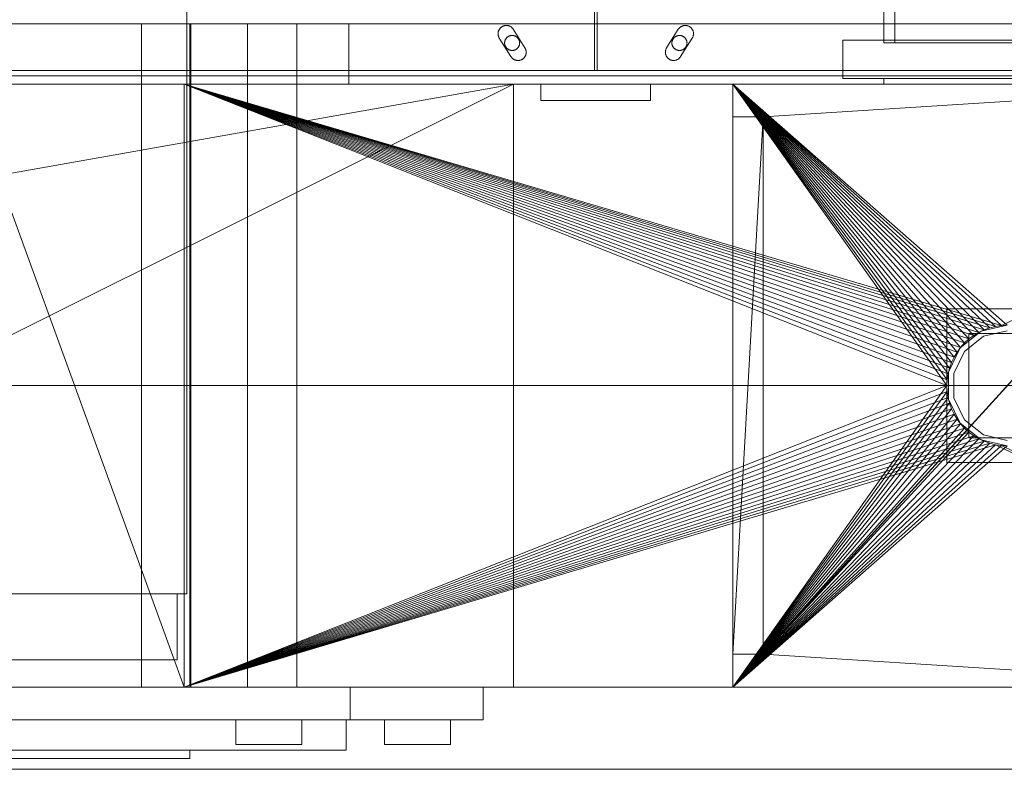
# Model space of a CAD drawing. Header units: millimetres. Extents: x -2233 to 65662, y -50530 to 6847.
# Tile 510 of 656: x 25290 to 25649, y -18460 to -18186. Entities that reach past the tile are written whole.
import ezdxf

# ---------------------------------------------------------------- set-up
doc = ezdxf.new("R2010")
doc.units = ezdxf.units.MM
doc.layers.add('superior_briquetadora', color=7, linetype='Continuous', lineweight=0)
doc.layers.add('superior_C05', color=7, linetype='Continuous', lineweight=0)

msp = doc.modelspace()

# ---------------------------------------------------------------- linework, layer by layer
at = {"layer": 'superior_briquetadora'}
for p, q in [((25605.067, -17805), (25605.067, -18195)), ((25609.067, -17805), (25609.067, -18195)), ((25605.067, -17816), (25605.067, -18194)), ((25350.946, -18160), (25350.946, -18396)), ((25295.533, -18188), (25277.981, -18188)), ((25288.358, -18188), (25306.804, -18188)), ((25311.536, -18188), (25295.533, -18188)), ((25306.804, -18188), (25324.423, -18188)), ((25325.446, -18188), (25311.536, -18188)), ((25324.423, -18188), (25340.958, -18188)), ((25336.79, -18188), (25325.446, -18188)), ((25334.406, -18430), (25334.406, -18188)), ((25335.297, -18188), (25334.406, -18188)), ((25337.794, -18188), (25335.297, -18188)), ((25345.18, -18188), (25336.79, -18188)), ((25341.403, -18188), (25337.794, -18188)), ((25340.958, -18188), (25356.167, -18188)), ((25345.408, -18188), (25341.403, -18188)), ((25350.331, -18188), (25345.18, -18188)), ((25349.017, -18188), (25345.408, -18188)), ((25351.514, -18188), (25349.017, -18188)), ((25352.067, -18188), (25350.331, -18188)), ((25352.406, -18188), (25351.514, -18188)), ((25352.067, -18188), (25352.067, -18430)), ((25352.406, -18430), (25352.406, -18188)), ((25356.167, -18188), (25369.829, -18188)), ((25369.829, -18188), (25381.745, -18188)), ((25373.067, -18430), (25373.067, -18188)), ((25373.959, -18188), (25373.067, -18188)), ((25376.456, -18188), (25373.959, -18188)), ((25380.065, -18188), (25376.456, -18188)), ((25384.07, -18188), (25380.065, -18188)), ((25381.745, -18188), (25391.74, -18188)), ((25387.679, -18188), (25384.07, -18188)), ((25390.176, -18188), (25387.679, -18188)), ((25391.067, -18188), (25390.176, -18188)), ((25391.067, -18430), (25391.067, -18188)), ((25391.74, -18188), (25399.67, -18188)), ((25399.67, -18188), (25405.418, -18188)), ((25405.418, -18188), (25408.901, -18188)), ((25408.901, -18188), (25410.067, -18188)), ((25410.067, -18188), (25410.067, -18210)), ((25590.067, -18208), (25590.067, -18194)), ((25670.067, -18194), (25590.067, -18194)), ((25607.543, -18194), (25605.067, -18194)), ((25614.48, -18194), (25607.543, -18194)), ((25624.504, -18194), (25614.48, -18194)), ((25635.631, -18194), (25624.504, -18194)), ((25645.655, -18194), (25635.631, -18194)), ((25652.592, -18194), (25645.655, -18194)), ((25609.067, -18195), (25605.067, -18195)), ((25605.067, -18195), (25695.067, -18195)), ((25699.067, -18195), (25609.067, -18195)), ((25670.067, -18208), (25590.067, -18208)), ((25605.067, -18208), (25607.543, -18208)), ((25605.067, -18208), (25605.067, -18210)), ((25607.543, -18208), (25614.48, -18208)), ((25614.48, -18208), (25624.504, -18208)), ((25624.504, -18208), (25635.631, -18208)), ((25635.631, -18208), (25645.655, -18208)), ((25645.655, -18208), (25652.592, -18208)), ((23870.067, -18210), (25830.067, -18210)), ((25470.067, -18210), (24230.067, -18430)), ((25470.067, -18210), (24230.067, -18210)), ((25470.067, -18210), (24243.401, -18210)), ((25746.067, -18210), (24243.401, -18210)), ((25470.067, -18210), (25030.067, -18210)), ((25350.067, -18210), (25030.067, -18210)), ((25470.067, -18210), (25030.067, -18430)), ((25065.577, -18210), (25350.067, -18210)), ((25067.506, -18210), (25350.067, -18210)), ((25069.171, -18210), (25350.067, -18210)), ((25070.556, -18210), (25350.067, -18210)), ((25071.647, -18210), (25350.067, -18210)), ((25270.067, -18210), (25350.067, -18210)), ((25270.067, -18210), (25350.067, -18430)), ((25288.358, -18210), (25306.804, -18210)), ((25306.804, -18210), (25324.423, -18210)), ((25324.423, -18210), (25340.958, -18210)), ((25340.958, -18210), (25356.167, -18210)), ((25350.067, -18210), (25550.067, -18210)), ((25470.067, -18210), (25350.067, -18210)), ((25350.067, -18210), (25830.067, -18210)), ((25350.067, -18430), (25350.067, -18210)), ((25350.067, -18210), (25628.067, -18320)), ((25628.173, -18317.844), (25350.067, -18210)), ((25628.49, -18315.708), (25350.067, -18210)), ((25629.015, -18313.614), (25350.067, -18210)), ((25629.742, -18311.581), (25350.067, -18210)), ((25630.665, -18309.629), (25350.067, -18210)), ((25631.775, -18307.777), (25350.067, -18210)), ((25633.061, -18306.043), (25350.067, -18210)), ((25634.511, -18304.444), (25350.067, -18210)), ((25636.111, -18302.994), (25350.067, -18210)), ((25637.845, -18301.708), (25350.067, -18210)), ((25639.697, -18300.598), (25350.067, -18210)), ((25641.648, -18299.675), (25350.067, -18210)), ((25643.681, -18298.947), (25350.067, -18210)), ((25350.067, -18210), (25647.911, -18298.106)), ((25350.067, -18210), (25645.775, -18298.423)), ((25356.167, -18210), (25369.829, -18210)), ((25369.829, -18210), (25381.745, -18210)), ((25381.745, -18210), (25391.74, -18210)), ((25391.74, -18210), (25399.67, -18210)), ((25399.67, -18210), (25405.418, -18210)), ((25405.418, -18210), (25408.901, -18210)), ((25408.901, -18210), (25410.067, -18210)), ((25470.067, -18210), (25470.067, -18430)), ((25746.067, -18210), (25470.067, -18210)), ((25470.067, -18210), (25550.067, -18210)), ((25550.067, -18222), (25550.067, -18210)), ((25550.067, -18210), (25550.067, -18418)), ((25550.067, -18210), (25550.067, -18430)), ((25561.091, -18222), (25550.067, -18210)), ((25750.067, -18210), (25550.067, -18210)), ((25550.067, -18210), (25628.067, -18320)), ((25550.067, -18210), (25639.697, -18300.598)), ((25637.845, -18301.708), (25550.067, -18210)), ((25636.111, -18302.994), (25550.067, -18210)), ((25634.511, -18304.444), (25550.067, -18210)), ((25633.061, -18306.043), (25550.067, -18210)), ((25631.775, -18307.777), (25550.067, -18210)), ((25630.665, -18309.629), (25550.067, -18210)), ((25629.742, -18311.581), (25550.067, -18210)), ((25629.015, -18313.614), (25550.067, -18210)), ((25628.49, -18315.708), (25550.067, -18210)), ((25628.173, -18317.844), (25550.067, -18210)), ((25550.067, -18210), (25641.648, -18299.675)), ((25550.067, -18210), (25643.681, -18298.947)), ((25550.067, -18210), (25645.775, -18298.423)), ((25550.067, -18210), (25647.911, -18298.106)), ((25550.067, -18210), (25650.067, -18298)), ((25550.067, -18210), (25770.898, -18210)), ((25550.067, -18210), (25830.067, -18210)), ((25550.067, -18430), (25750.067, -18210)), ((25750.067, -18210), (25561.091, -18418)), ((25750.067, -18210), (25561.091, -18222)), ((25605.067, -18210), (25607.543, -18210)), ((25607.543, -18210), (25614.48, -18210)), ((25614.48, -18210), (25624.504, -18210)), ((25624.504, -18210), (25635.631, -18210)), ((25635.631, -18210), (25645.655, -18210)), ((25645.655, -18210), (25652.592, -18210)), ((25830.067, -18210), (25647.911, -18298.106)), ((25550.067, -18418), (25550.067, -18222)), ((25550.067, -18222), (25561.091, -18222)), ((25561.091, -18222), (25550.067, -18418)), ((25561.091, -18222), (25561.091, -18418)), ((25672.067, -18292), (25628.067, -18292)), ((25628.067, -18292), (25628.067, -18348)), ((25650.067, -18298), (25640.522, -18300.179)), ((25645.775, -18298.423), (25643.681, -18298.947)), ((25647.911, -18298.106), (25645.775, -18298.423)), ((25650.067, -18298), (25647.911, -18298.106)), ((25640.522, -18300.179), (25632.867, -18306.283)), ((25641.39, -18301.981), (25634.431, -18307.53)), ((25636.067, -18301), (25636.067, -18339)), ((25664.067, -18301), (25636.067, -18301)), ((25637.845, -18301.708), (25636.111, -18302.994)), ((25639.697, -18300.598), (25637.845, -18301.708)), ((25641.648, -18299.675), (25639.697, -18300.598)), ((25650.067, -18300), (25641.39, -18301.981)), ((25643.681, -18298.947), (25641.648, -18299.675)), ((25634.511, -18304.444), (25633.061, -18306.043)), ((25636.111, -18302.994), (25634.511, -18304.444)), ((25632.867, -18306.283), (25628.619, -18315.105)), ((25634.431, -18307.53), (25630.569, -18315.55)), ((25631.775, -18307.777), (25630.665, -18309.629)), ((25633.061, -18306.043), (25631.775, -18307.777)), ((25629.742, -18311.581), (25629.015, -18313.614)), ((25630.665, -18309.629), (25629.742, -18311.581)), ((25628.49, -18315.708), (25628.173, -18317.844)), ((25629.015, -18313.614), (25628.49, -18315.708)), ((25628.619, -18315.105), (25628.619, -18324.895)), ((25630.569, -18315.55), (25630.569, -18324.45)), ((23750.067, -18320), (25950.067, -18320)), ((24150.067, -18320), (25800.067, -18320)), ((24150.067, -18320), (25950.067, -18320)), ((25628.067, -18320), (25350.067, -18430)), ((25550.067, -18430), (25628.067, -18320)), ((25628.173, -18317.844), (25628.067, -18320)), ((25628.067, -18320), (25628.173, -18322.156)), ((25628.173, -18322.156), (25350.067, -18430)), ((25550.067, -18430), (25628.173, -18322.156)), ((25628.173, -18322.156), (25628.49, -18324.292)), ((25628.49, -18324.292), (25350.067, -18430)), ((25629.015, -18326.386), (25350.067, -18430)), ((25550.067, -18430), (25628.49, -18324.292)), ((25550.067, -18430), (25629.015, -18326.386)), ((25628.49, -18324.292), (25629.015, -18326.386)), ((25628.619, -18324.895), (25632.867, -18333.717)), ((25629.015, -18326.386), (25629.742, -18328.419)), ((25630.569, -18324.45), (25634.431, -18332.47)), ((25629.742, -18328.419), (25350.067, -18430)), ((25630.665, -18330.371), (25350.067, -18430)), ((25550.067, -18430), (25629.742, -18328.419)), ((25550.067, -18430), (25630.665, -18330.371)), ((25629.742, -18328.419), (25630.665, -18330.371)), ((25630.665, -18330.371), (25631.775, -18332.223)), ((25631.775, -18332.223), (25350.067, -18430)), ((25633.061, -18333.957), (25350.067, -18430)), ((25550.067, -18430), (25631.775, -18332.223)), ((25550.067, -18430), (25633.061, -18333.957)), ((25631.775, -18332.223), (25633.061, -18333.957)), ((25632.867, -18333.717), (25640.522, -18339.821)), ((25633.061, -18333.957), (25634.511, -18335.556)), ((25634.431, -18332.47), (25641.39, -18338.019)), ((25634.511, -18335.556), (25350.067, -18430)), ((25636.111, -18337.006), (25350.067, -18430)), ((25634.511, -18335.556), (25550.067, -18430)), ((25636.111, -18337.006), (25550.067, -18430)), ((25634.511, -18335.556), (25636.111, -18337.006)), ((25636.111, -18337.006), (25637.845, -18338.292)), ((25641.39, -18338.019), (25650.067, -18340)), ((25637.845, -18338.292), (25350.067, -18430)), ((25639.697, -18339.402), (25350.067, -18430)), ((25641.648, -18340.325), (25350.067, -18430)), ((25643.681, -18341.053), (25350.067, -18430)), ((25645.775, -18341.577), (25350.067, -18430)), ((25637.845, -18338.292), (25550.067, -18430)), ((25639.697, -18339.402), (25550.067, -18430)), ((25641.648, -18340.325), (25550.067, -18430)), ((25643.681, -18341.053), (25550.067, -18430)), ((25645.775, -18341.577), (25550.067, -18430)), ((25636.067, -18339), (25664.067, -18339)), ((25637.845, -18338.292), (25639.697, -18339.402)), ((25639.697, -18339.402), (25641.648, -18340.325)), ((25640.522, -18339.821), (25650.067, -18342)), ((25641.648, -18340.325), (25643.681, -18341.053)), ((25643.681, -18341.053), (25645.775, -18341.577)), ((25645.775, -18341.577), (25647.911, -18341.894)), ((25645.775, -18341.577), (25830.067, -18430)), ((25647.911, -18341.894), (25550.067, -18430)), ((25650.067, -18342), (25550.067, -18430)), ((25647.911, -18341.894), (25650.067, -18342)), ((25647.911, -18341.894), (25830.067, -18430)), ((25628.067, -18348), (25672.067, -18348)), ((25273.758, -18396), (25291.754, -18396)), ((25274.608, -18396), (25293.251, -18396)), ((25300.193, -18396), (25282.914, -18396)), ((25301.992, -18396), (25284.093, -18396)), ((25291.754, -18396), (25308.148, -18396)), ((25293.251, -18396), (25310.233, -18396)), ((25315.544, -18396), (25300.193, -18396)), ((25317.895, -18396), (25301.992, -18396)), ((25308.148, -18396), (25322.31, -18396)), ((25310.233, -18396), (25324.904, -18396)), ((25328.38, -18396), (25315.544, -18396)), ((25331.191, -18396), (25317.895, -18396)), ((25322.31, -18396), (25333.696, -18396)), ((25324.904, -18396), (25336.698, -18396)), ((25338.206, -18396), (25328.38, -18396)), ((25341.37, -18396), (25331.191, -18396)), ((25333.696, -18396), (25341.868, -18396)), ((25336.698, -18396), (25345.163, -18396)), ((25344.646, -18396), (25338.206, -18396)), ((25348.041, -18396), (25341.37, -18396)), ((25341.868, -18396), (25346.512, -18396)), ((25347.45, -18396), (25344.646, -18396)), ((25345.163, -18396), (25349.974, -18396)), ((25346.512, -18396), (25347.45, -18396)), ((25347.45, -18396), (25347.45, -18420)), ((25350.946, -18396), (25348.041, -18396)), ((25349.974, -18396), (25350.946, -18396)), ((25273.758, -18420), (25291.754, -18420)), ((25300.193, -18420), (25282.914, -18420)), ((25291.754, -18420), (25308.148, -18420)), ((25315.544, -18420), (25300.193, -18420)), ((25308.148, -18420), (25322.31, -18420)), ((25328.38, -18420), (25315.544, -18420)), ((25322.31, -18420), (25333.696, -18420)), ((25338.206, -18420), (25328.38, -18420)), ((25333.696, -18420), (25341.868, -18420)), ((25344.646, -18420), (25338.206, -18420)), ((25341.868, -18420), (25346.512, -18420)), ((25347.45, -18420), (25344.646, -18420)), ((25346.512, -18420), (25347.45, -18420)), ((25550.067, -18418), (25550.067, -18430)), ((25561.091, -18418), (25550.067, -18430)), ((25561.091, -18418), (25550.067, -18418)), ((25750.067, -18430), (25561.091, -18418)), ((23750.067, -18430), (25950.067, -18430)), ((25830.067, -18430), (23870.067, -18430)), ((23900.067, -18430), (25800.067, -18430)), ((23954.067, -18430), (25456.734, -18430)), ((24230.067, -18430), (25470.067, -18430)), ((24230.067, -18430), (25456.734, -18430)), ((25030.067, -18430), (25470.067, -18430)), ((25350.067, -18430), (25030.067, -18430)), ((25350.067, -18430), (25065.577, -18430)), ((25350.067, -18430), (25067.506, -18430)), ((25350.067, -18430), (25069.171, -18430)), ((25350.067, -18430), (25070.556, -18430)), ((25071.647, -18430), (25350.067, -18430)), ((25350.067, -18430), (25270.067, -18430)), ((25295.533, -18430), (25277.981, -18430)), ((25279.811, -18430), (25299.341, -18430)), ((25306.982, -18430), (25288.478, -18430)), ((25311.536, -18430), (25295.533, -18430)), ((25299.341, -18430), (25318.425, -18430)), ((25324.656, -18430), (25306.982, -18430)), ((25325.446, -18430), (25311.536, -18430)), ((25318.425, -18430), (25336.889, -18430)), ((25341.242, -18430), (25324.656, -18430)), ((25336.79, -18430), (25325.446, -18430)), ((25335.297, -18430), (25334.406, -18430)), ((25337.794, -18430), (25335.297, -18430)), ((25345.18, -18430), (25336.79, -18430)), ((25336.889, -18430), (25354.567, -18430)), ((25341.403, -18430), (25337.794, -18430)), ((25356.499, -18430), (25341.242, -18430)), ((25345.408, -18430), (25341.403, -18430)), ((25350.331, -18430), (25345.18, -18430)), ((25349.017, -18430), (25345.408, -18430)), ((25351.514, -18430), (25349.017, -18430)), ((25350.067, -18430), (25550.067, -18430)), ((25830.067, -18430), (25350.067, -18430)), ((25350.067, -18430), (25470.067, -18430)), ((25352.067, -18430), (25350.331, -18430)), ((25352.406, -18430), (25351.514, -18430)), ((25354.567, -18430), (25371.299, -18430)), ((25370.203, -18430), (25356.499, -18430)), ((25382.156, -18430), (25370.203, -18430)), ((25371.299, -18430), (25386.933, -18430)), ((25373.959, -18430), (25373.067, -18430)), ((25376.456, -18430), (25373.959, -18430)), ((25380.065, -18430), (25376.456, -18430)), ((25384.07, -18430), (25380.065, -18430)), ((25392.183, -18430), (25382.156, -18430)), ((25387.679, -18430), (25384.07, -18430)), ((25386.933, -18430), (25401.328, -18430)), ((25390.176, -18430), (25387.679, -18430)), ((25391.067, -18430), (25390.176, -18430)), ((25400.138, -18430), (25392.183, -18430)), ((25405.904, -18430), (25400.138, -18430)), ((25401.328, -18430), (25414.353, -18430)), ((25409.397, -18430), (25405.904, -18430)), ((25410.567, -18430), (25409.397, -18430)), ((25410.567, -18430), (25410.567, -18442)), ((25414.353, -18430), (25425.889, -18430)), ((25425.889, -18430), (25435.834, -18430)), ((25435.834, -18430), (25444.096, -18430)), ((25444.096, -18430), (25450.602, -18430)), ((25450.602, -18430), (25455.291, -18430)), ((25455.291, -18430), (25458.121, -18430)), ((25456.734, -18430), (25746.067, -18430)), ((25458.121, -18430), (25459.067, -18430)), ((25459.067, -18430), (25459.067, -18442)), ((25470.067, -18430), (25746.067, -18430)), ((25550.067, -18430), (25470.067, -18430)), ((25550.067, -18430), (25750.067, -18430)), ((25550.067, -18430), (25770.898, -18430)), ((25830.067, -18430), (25550.067, -18430)), ((25279.811, -18442), (25299.341, -18442)), ((25279.861, -18442), (25299.201, -18442)), ((25306.982, -18442), (25288.478, -18442)), ((25299.201, -18442), (25317.766, -18442)), ((25299.341, -18442), (25318.425, -18442)), ((25324.656, -18442), (25306.982, -18442)), ((25317.766, -18442), (25335.264, -18442)), ((25318.425, -18442), (25336.889, -18442)), ((25341.242, -18442), (25324.656, -18442)), ((25335.264, -18442), (25351.418, -18442)), ((25336.889, -18442), (25354.567, -18442)), ((25356.499, -18442), (25341.242, -18442)), ((25351.418, -18442), (25365.973, -18442)), ((25354.567, -18442), (25371.299, -18442)), ((25370.203, -18442), (25356.499, -18442)), ((25365.973, -18442), (25378.701, -18442)), ((25370.071, -18442), (25368.882, -18442)), ((25368.882, -18442), (25368.882, -18451)), ((25373.4, -18442), (25370.071, -18442)), ((25382.156, -18442), (25370.203, -18442)), ((25371.299, -18442), (25386.933, -18442)), ((25378.212, -18442), (25373.4, -18442)), ((25383.552, -18442), (25378.212, -18442)), ((25378.701, -18442), (25389.4, -18442)), ((25392.183, -18442), (25382.156, -18442)), ((25388.364, -18442), (25383.552, -18442)), ((25386.933, -18442), (25401.328, -18442)), ((25391.694, -18442), (25388.364, -18442)), ((25389.4, -18442), (25397.902, -18442)), ((25392.882, -18442), (25391.694, -18442)), ((25400.138, -18442), (25392.183, -18442)), ((25392.882, -18442), (25392.882, -18451)), ((25397.902, -18442), (25404.072, -18442)), ((25405.904, -18442), (25400.138, -18442)), ((25401.328, -18442), (25414.353, -18442)), ((25404.072, -18442), (25407.814, -18442)), ((25409.397, -18442), (25405.904, -18442)), ((25407.814, -18442), (25409.067, -18442)), ((25409.067, -18442), (25409.067, -18453)), ((25410.567, -18442), (25409.397, -18442)), ((25414.353, -18442), (25425.889, -18442)), ((25424.256, -18442), (25423.067, -18442)), ((25423.067, -18442), (25423.067, -18451)), ((25427.586, -18442), (25424.256, -18442)), ((25425.889, -18442), (25435.834, -18442)), ((25432.397, -18442), (25427.586, -18442)), ((25437.738, -18442), (25432.397, -18442)), ((25435.834, -18442), (25444.096, -18442)), ((25442.549, -18442), (25437.738, -18442)), ((25445.879, -18442), (25442.549, -18442)), ((25444.096, -18442), (25450.602, -18442)), ((25447.067, -18442), (25445.879, -18442)), ((25447.067, -18442), (25447.067, -18451)), ((25450.602, -18442), (25455.291, -18442)), ((25455.291, -18442), (25458.121, -18442)), ((25458.121, -18442), (25459.067, -18442)), ((25368.882, -18451), (25370.071, -18451)), ((25370.071, -18451), (25373.4, -18451)), ((25373.4, -18451), (25378.212, -18451)), ((25378.212, -18451), (25383.552, -18451)), ((25383.552, -18451), (25388.364, -18451)), ((25388.364, -18451), (25391.694, -18451)), ((25391.694, -18451), (25392.882, -18451)), ((25423.067, -18451), (25424.256, -18451)), ((25424.256, -18451), (25427.586, -18451)), ((25427.586, -18451), (25432.397, -18451)), ((25432.397, -18451), (25437.738, -18451)), ((25437.738, -18451), (25442.549, -18451)), ((25442.549, -18451), (25445.879, -18451)), ((25445.879, -18451), (25447.067, -18451)), ((25277.981, -18453), (25295.533, -18453)), ((25277.981, -18456), (25295.533, -18456)), ((25279.861, -18453), (25299.201, -18453)), ((25295.533, -18453), (25311.536, -18453)), ((25295.533, -18456), (25311.536, -18456)), ((25299.201, -18453), (25317.766, -18453)), ((25311.536, -18453), (25325.446, -18453)), ((25311.536, -18456), (25325.446, -18456)), ((25317.766, -18453), (25335.264, -18453)), ((25325.446, -18453), (25336.79, -18453)), ((25325.446, -18456), (25336.79, -18456)), ((25335.264, -18453), (25351.418, -18453)), ((25336.79, -18453), (25345.18, -18453)), ((25336.79, -18456), (25345.18, -18456)), ((25345.18, -18453), (25350.331, -18453)), ((25345.18, -18456), (25350.331, -18456)), ((25350.331, -18453), (25352.067, -18453)), ((25350.331, -18456), (25352.067, -18456)), ((25351.418, -18453), (25365.973, -18453)), ((25352.067, -18453), (25352.067, -18456)), ((25365.973, -18453), (25378.701, -18453)), ((25378.701, -18453), (25389.4, -18453)), ((25389.4, -18453), (25397.902, -18453)), ((25397.902, -18453), (25404.072, -18453)), ((25404.072, -18453), (25407.814, -18453)), ((25407.814, -18453), (25409.067, -18453)), ((23750.067, -18460), (25950.067, -18460)), ((23900.067, -18460), (25800.067, -18460))]:
    msp.add_line(p, q, dxfattribs=at)
at = {"layer": 'superior_C05'}
for p, q in [((25499.567, -18205), (25499.567, -17755)), ((25500.567, -18205), (25500.567, -17755)), ((24310.067, -18188), (26690.067, -18188)), ((25464.527, -18190.904), (25464.495, -18191.051)), ((25464.566, -18190.76), (25464.527, -18190.904)), ((25464.612, -18190.618), (25464.566, -18190.76)), ((25464.665, -18190.478), (25464.612, -18190.618)), ((25464.725, -18190.341), (25464.665, -18190.478)), ((25464.792, -18190.207), (25464.725, -18190.341)), ((25464.865, -18190.076), (25464.792, -18190.207)), ((25464.945, -18189.95), (25464.865, -18190.076)), ((25465.03, -18189.827), (25464.945, -18189.95)), ((25465.122, -18189.709), (25465.03, -18189.827)), ((25465.22, -18189.596), (25465.122, -18189.709)), ((25465.323, -18189.488), (25465.22, -18189.596)), ((25465.432, -18189.385), (25465.323, -18189.488)), ((25465.545, -18189.287), (25465.432, -18189.385)), ((25465.663, -18189.196), (25465.545, -18189.287)), ((25465.786, -18189.11), (25465.663, -18189.196)), ((25465.913, -18189.031), (25465.786, -18189.11)), ((25466.043, -18188.957), (25465.913, -18189.031)), ((25466.177, -18188.891), (25466.043, -18188.957)), ((25466.314, -18188.831), (25466.177, -18188.891)), ((25466.454, -18188.779), (25466.314, -18188.831)), ((25466.597, -18188.733), (25466.454, -18188.779)), ((25466.741, -18188.694), (25466.597, -18188.733)), ((25466.888, -18188.663), (25466.741, -18188.694)), ((25467.035, -18188.639), (25466.888, -18188.663)), ((25467.184, -18188.622), (25467.035, -18188.639)), ((25467.333, -18188.613), (25467.184, -18188.622)), ((25467.483, -18188.611), (25467.333, -18188.613)), ((25467.632, -18188.617), (25467.483, -18188.611)), ((25467.781, -18188.63), (25467.632, -18188.617)), ((25467.929, -18188.651), (25467.781, -18188.63)), ((25468.076, -18188.679), (25467.929, -18188.651)), ((25468.222, -18188.714), (25468.076, -18188.679)), ((25468.365, -18188.757), (25468.222, -18188.714)), ((25468.506, -18188.806), (25468.365, -18188.757)), ((25468.645, -18188.863), (25468.506, -18188.806)), ((25468.78, -18188.926), (25468.645, -18188.863)), ((25468.912, -18188.996), (25468.78, -18188.926)), ((25469.041, -18189.072), (25468.912, -18188.996)), ((25469.166, -18189.155), (25469.041, -18189.072)), ((25469.286, -18189.244), (25469.166, -18189.155)), ((25469.402, -18189.339), (25469.286, -18189.244)), ((25469.512, -18189.44), (25469.402, -18189.339)), ((25469.618, -18189.545), (25469.512, -18189.44)), ((25469.718, -18189.656), (25469.618, -18189.545)), ((25469.813, -18189.772), (25469.718, -18189.656)), ((25469.902, -18189.893), (25469.813, -18189.772)), ((25469.984, -18190.017), (25469.902, -18189.893)), ((25469.984, -18190.017), (25474.234, -18196.795)), ((25525.901, -18196.795), (25530.151, -18190.017)), ((25530.151, -18190.017), (25530.233, -18189.893)), ((25530.321, -18189.773), (25530.233, -18189.893)), ((25530.415, -18189.658), (25530.321, -18189.773)), ((25530.515, -18189.547), (25530.415, -18189.658)), ((25530.62, -18189.442), (25530.515, -18189.547)), ((25530.73, -18189.342), (25530.62, -18189.442)), ((25530.845, -18189.247), (25530.73, -18189.342)), ((25530.965, -18189.158), (25530.845, -18189.247)), ((25531.089, -18189.076), (25530.965, -18189.158)), ((25531.217, -18188.999), (25531.089, -18189.076)), ((25531.348, -18188.929), (25531.217, -18188.999)), ((25531.483, -18188.866), (25531.348, -18188.929)), ((25531.621, -18188.809), (25531.483, -18188.866)), ((25531.761, -18188.759), (25531.621, -18188.809)), ((25531.904, -18188.717), (25531.761, -18188.759)), ((25532.048, -18188.681), (25531.904, -18188.717)), ((25532.194, -18188.653), (25532.048, -18188.681)), ((25532.342, -18188.632), (25532.194, -18188.653)), ((25532.49, -18188.618), (25532.342, -18188.632)), ((25532.639, -18188.612), (25532.49, -18188.618)), ((25532.788, -18188.613), (25532.639, -18188.612)), ((25532.937, -18188.621), (25532.788, -18188.613)), ((25533.085, -18188.637), (25532.937, -18188.621)), ((25533.232, -18188.66), (25533.085, -18188.637)), ((25533.378, -18188.69), (25533.232, -18188.66)), ((25533.522, -18188.728), (25533.378, -18188.69)), ((25533.664, -18188.773), (25533.522, -18188.728)), ((25533.803, -18188.824), (25533.664, -18188.773)), ((25533.94, -18188.883), (25533.803, -18188.824)), ((25534.074, -18188.948), (25533.94, -18188.883)), ((25534.205, -18189.02), (25534.074, -18188.948)), ((25534.331, -18189.098), (25534.205, -18189.02)), ((25534.454, -18189.183), (25534.331, -18189.098)), ((25534.572, -18189.273), (25534.454, -18189.183)), ((25534.686, -18189.369), (25534.572, -18189.273)), ((25534.795, -18189.471), (25534.686, -18189.369)), ((25534.898, -18189.578), (25534.795, -18189.471)), ((25534.997, -18189.69), (25534.898, -18189.578)), ((25535.089, -18189.807), (25534.997, -18189.69)), ((25535.176, -18189.928), (25535.089, -18189.807)), ((25535.256, -18190.053), (25535.176, -18189.928)), ((25535.33, -18190.182), (25535.256, -18190.053)), ((25535.398, -18190.315), (25535.33, -18190.182)), ((25535.459, -18190.451), (25535.398, -18190.315)), ((25535.513, -18190.589), (25535.459, -18190.451)), ((25535.56, -18190.731), (25535.513, -18190.589)), ((25535.6, -18190.874), (25535.56, -18190.731)), ((25535.633, -18191.019), (25535.6, -18190.874)), ((25464.445, -18191.496), (25464.443, -18191.646)), ((25464.443, -18191.646), (25464.448, -18191.795)), ((25464.454, -18191.347), (25464.445, -18191.496)), ((25464.448, -18191.795), (25464.461, -18191.944)), ((25464.471, -18191.198), (25464.454, -18191.347)), ((25464.461, -18191.944), (25464.481, -18192.092)), ((25464.495, -18191.051), (25464.471, -18191.198)), ((25464.481, -18192.092), (25464.509, -18192.239)), ((25464.509, -18192.239), (25464.544, -18192.385)), ((25464.544, -18192.385), (25464.586, -18192.528)), ((25464.586, -18192.528), (25464.635, -18192.67)), ((25464.635, -18192.67), (25464.692, -18192.808)), ((25464.692, -18192.808), (25464.755, -18192.944)), ((25464.755, -18192.944), (25464.825, -18193.076)), ((25464.901, -18193.205), (25464.825, -18193.076)), ((25469.151, -18199.983), (25464.901, -18193.205)), ((25466.872, -18194.455), (25466.848, -18194.59)), ((25466.903, -18194.321), (25466.872, -18194.455)), ((25466.94, -18194.189), (25466.903, -18194.321)), ((25466.983, -18194.059), (25466.94, -18194.189)), ((25467.033, -18193.932), (25466.983, -18194.059)), ((25467.09, -18193.807), (25467.033, -18193.932)), ((25467.152, -18193.685), (25467.09, -18193.807)), ((25467.221, -18193.566), (25467.152, -18193.685)), ((25467.295, -18193.451), (25467.221, -18193.566)), ((25467.375, -18193.34), (25467.295, -18193.451)), ((25467.461, -18193.232), (25467.375, -18193.34)), ((25467.552, -18193.13), (25467.461, -18193.232)), ((25467.647, -18193.031), (25467.552, -18193.13)), ((25467.748, -18192.938), (25467.647, -18193.031)), ((25467.853, -18192.85), (25467.748, -18192.938)), ((25467.962, -18192.767), (25467.853, -18192.85)), ((25468.075, -18192.69), (25467.962, -18192.767)), ((25468.192, -18192.618), (25468.075, -18192.69)), ((25468.313, -18192.553), (25468.192, -18192.618)), ((25468.436, -18192.493), (25468.313, -18192.553)), ((25468.563, -18192.44), (25468.436, -18192.493)), ((25468.692, -18192.393), (25468.563, -18192.44)), ((25468.823, -18192.353), (25468.692, -18192.393)), ((25468.956, -18192.319), (25468.823, -18192.353)), ((25469.09, -18192.292), (25468.956, -18192.319)), ((25469.226, -18192.271), (25469.09, -18192.292)), ((25469.362, -18192.258), (25469.226, -18192.271)), ((25469.499, -18192.251), (25469.362, -18192.258)), ((25469.636, -18192.251), (25469.499, -18192.251)), ((25469.773, -18192.258), (25469.636, -18192.251)), ((25469.909, -18192.271), (25469.773, -18192.258)), ((25470.045, -18192.292), (25469.909, -18192.271)), ((25470.179, -18192.319), (25470.045, -18192.292)), ((25470.312, -18192.353), (25470.179, -18192.319)), ((25470.443, -18192.393), (25470.312, -18192.353)), ((25470.572, -18192.44), (25470.443, -18192.393)), ((25470.699, -18192.493), (25470.572, -18192.44)), ((25470.822, -18192.553), (25470.699, -18192.493)), ((25470.942, -18192.618), (25470.822, -18192.553)), ((25471.059, -18192.69), (25470.942, -18192.618)), ((25471.173, -18192.767), (25471.059, -18192.69)), ((25471.282, -18192.85), (25471.173, -18192.767)), ((25471.387, -18192.938), (25471.282, -18192.85)), ((25471.488, -18193.031), (25471.387, -18192.938)), ((25471.583, -18193.13), (25471.488, -18193.031)), ((25471.674, -18193.232), (25471.583, -18193.13)), ((25471.76, -18193.34), (25471.674, -18193.232)), ((25471.84, -18193.451), (25471.76, -18193.34)), ((25471.914, -18193.566), (25471.84, -18193.451)), ((25471.983, -18193.685), (25471.914, -18193.566)), ((25472.045, -18193.807), (25471.983, -18193.685)), ((25472.102, -18193.932), (25472.045, -18193.807)), ((25472.152, -18194.059), (25472.102, -18193.932)), ((25472.195, -18194.189), (25472.152, -18194.059)), ((25472.232, -18194.321), (25472.195, -18194.189)), ((25472.263, -18194.455), (25472.232, -18194.321)), ((25472.287, -18194.59), (25472.263, -18194.455)), ((25527.872, -18194.455), (25527.848, -18194.59)), ((25527.903, -18194.321), (25527.872, -18194.455)), ((25527.94, -18194.189), (25527.903, -18194.321)), ((25527.983, -18194.059), (25527.94, -18194.189)), ((25528.033, -18193.932), (25527.983, -18194.059)), ((25528.09, -18193.807), (25528.033, -18193.932)), ((25528.152, -18193.685), (25528.09, -18193.807)), ((25528.221, -18193.566), (25528.152, -18193.685)), ((25528.295, -18193.451), (25528.221, -18193.566)), ((25528.375, -18193.34), (25528.295, -18193.451)), ((25528.461, -18193.232), (25528.375, -18193.34)), ((25528.552, -18193.13), (25528.461, -18193.232)), ((25528.647, -18193.031), (25528.552, -18193.13)), ((25528.748, -18192.938), (25528.647, -18193.031)), ((25528.853, -18192.85), (25528.748, -18192.938)), ((25528.962, -18192.767), (25528.853, -18192.85)), ((25529.075, -18192.69), (25528.962, -18192.767)), ((25529.192, -18192.618), (25529.075, -18192.69)), ((25529.313, -18192.553), (25529.192, -18192.618)), ((25529.436, -18192.493), (25529.313, -18192.553)), ((25529.563, -18192.44), (25529.436, -18192.493)), ((25529.692, -18192.393), (25529.563, -18192.44)), ((25529.823, -18192.353), (25529.692, -18192.393)), ((25529.956, -18192.319), (25529.823, -18192.353)), ((25530.09, -18192.292), (25529.956, -18192.319)), ((25530.226, -18192.271), (25530.09, -18192.292)), ((25530.362, -18192.258), (25530.226, -18192.271)), ((25530.499, -18192.251), (25530.362, -18192.258)), ((25530.636, -18192.251), (25530.499, -18192.251)), ((25530.773, -18192.258), (25530.636, -18192.251)), ((25530.909, -18192.271), (25530.773, -18192.258)), ((25531.045, -18192.292), (25530.909, -18192.271)), ((25530.984, -18199.983), (25535.234, -18193.205)), ((25531.179, -18192.319), (25531.045, -18192.292)), ((25531.312, -18192.353), (25531.179, -18192.319)), ((25531.443, -18192.393), (25531.312, -18192.353)), ((25531.572, -18192.44), (25531.443, -18192.393)), ((25531.699, -18192.493), (25531.572, -18192.44)), ((25531.822, -18192.553), (25531.699, -18192.493)), ((25531.942, -18192.618), (25531.822, -18192.553)), ((25532.059, -18192.69), (25531.942, -18192.618)), ((25532.173, -18192.767), (25532.059, -18192.69)), ((25532.282, -18192.85), (25532.173, -18192.767)), ((25532.387, -18192.938), (25532.282, -18192.85)), ((25532.488, -18193.031), (25532.387, -18192.938)), ((25532.583, -18193.13), (25532.488, -18193.031)), ((25532.674, -18193.232), (25532.583, -18193.13)), ((25532.76, -18193.34), (25532.674, -18193.232)), ((25532.84, -18193.451), (25532.76, -18193.34)), ((25532.914, -18193.566), (25532.84, -18193.451)), ((25532.983, -18193.685), (25532.914, -18193.566)), ((25533.045, -18193.807), (25532.983, -18193.685)), ((25533.102, -18193.932), (25533.045, -18193.807)), ((25533.152, -18194.059), (25533.102, -18193.932)), ((25533.195, -18194.189), (25533.152, -18194.059)), ((25533.232, -18194.321), (25533.195, -18194.189)), ((25533.263, -18194.455), (25533.232, -18194.321)), ((25533.287, -18194.59), (25533.263, -18194.455)), ((25535.234, -18193.205), (25535.306, -18193.085)), ((25535.306, -18193.085), (25535.372, -18192.961)), ((25535.372, -18192.961), (25535.432, -18192.835)), ((25535.432, -18192.835), (25535.486, -18192.705)), ((25535.486, -18192.705), (25535.534, -18192.574)), ((25535.534, -18192.574), (25535.576, -18192.44)), ((25535.576, -18192.44), (25535.611, -18192.305)), ((25535.611, -18192.305), (25535.64, -18192.168)), ((25535.659, -18191.166), (25535.633, -18191.019)), ((25535.64, -18192.168), (25535.663, -18192.03)), ((25535.678, -18191.314), (25535.659, -18191.166)), ((25535.663, -18192.03), (25535.679, -18191.891)), ((25535.689, -18191.462), (25535.678, -18191.314)), ((25535.679, -18191.891), (25535.689, -18191.751)), ((25535.692, -18191.611), (25535.689, -18191.462)), ((25535.692, -18191.611), (25535.689, -18191.751)), ((25466.821, -18194.863), (25466.817, -18195)), ((25466.817, -18195), (25466.821, -18195.137)), ((25466.831, -18194.726), (25466.821, -18194.863)), ((25466.821, -18195.137), (25466.831, -18195.274)), ((25466.848, -18194.59), (25466.831, -18194.726)), ((25466.831, -18195.274), (25466.848, -18195.41)), ((25466.848, -18195.41), (25466.872, -18195.545)), ((25466.872, -18195.545), (25466.903, -18195.679)), ((25466.903, -18195.679), (25466.94, -18195.811)), ((25466.94, -18195.811), (25466.983, -18195.941)), ((25466.983, -18195.941), (25467.033, -18196.068)), ((25467.033, -18196.068), (25467.09, -18196.193)), ((25467.09, -18196.193), (25467.152, -18196.315)), ((25467.152, -18196.315), (25467.221, -18196.434)), ((25467.221, -18196.434), (25467.295, -18196.549)), ((25467.295, -18196.549), (25467.375, -18196.66)), ((25467.375, -18196.66), (25467.461, -18196.768)), ((25467.461, -18196.768), (25467.552, -18196.87)), ((25467.552, -18196.87), (25467.647, -18196.969)), ((25467.647, -18196.969), (25467.748, -18197.062)), ((25467.748, -18197.062), (25467.853, -18197.15)), ((25467.853, -18197.15), (25467.962, -18197.233)), ((25467.962, -18197.233), (25468.075, -18197.31)), ((25468.075, -18197.31), (25468.192, -18197.382)), ((25468.192, -18197.382), (25468.313, -18197.447)), ((25468.313, -18197.447), (25468.436, -18197.507)), ((25468.436, -18197.507), (25468.563, -18197.56)), ((25468.563, -18197.56), (25468.692, -18197.607)), ((25468.692, -18197.607), (25468.823, -18197.647)), ((25468.823, -18197.647), (25468.956, -18197.681)), ((25468.956, -18197.681), (25469.09, -18197.708)), ((25469.09, -18197.708), (25469.226, -18197.729)), ((25469.226, -18197.729), (25469.362, -18197.742)), ((25469.362, -18197.742), (25469.499, -18197.749)), ((25469.499, -18197.749), (25469.636, -18197.749)), ((25469.636, -18197.749), (25469.773, -18197.742)), ((25469.773, -18197.742), (25469.909, -18197.729)), ((25469.909, -18197.729), (25470.045, -18197.708)), ((25470.045, -18197.708), (25470.179, -18197.681)), ((25470.179, -18197.681), (25470.312, -18197.647)), ((25470.312, -18197.647), (25470.443, -18197.607)), ((25470.443, -18197.607), (25470.572, -18197.56)), ((25470.572, -18197.56), (25470.699, -18197.507)), ((25470.699, -18197.507), (25470.822, -18197.447)), ((25470.822, -18197.447), (25470.942, -18197.382)), ((25470.942, -18197.382), (25471.059, -18197.31)), ((25471.059, -18197.31), (25471.173, -18197.233)), ((25471.173, -18197.233), (25471.282, -18197.15)), ((25471.282, -18197.15), (25471.387, -18197.062)), ((25471.387, -18197.062), (25471.488, -18196.969)), ((25471.488, -18196.969), (25471.583, -18196.87)), ((25471.583, -18196.87), (25471.674, -18196.768)), ((25471.674, -18196.768), (25471.76, -18196.66)), ((25471.76, -18196.66), (25471.84, -18196.549)), ((25471.84, -18196.549), (25471.914, -18196.434)), ((25471.914, -18196.434), (25471.983, -18196.315)), ((25471.983, -18196.315), (25472.045, -18196.193)), ((25472.045, -18196.193), (25472.102, -18196.068)), ((25472.102, -18196.068), (25472.152, -18195.941)), ((25472.152, -18195.941), (25472.195, -18195.811)), ((25472.195, -18195.811), (25472.232, -18195.679)), ((25472.232, -18195.679), (25472.263, -18195.545)), ((25472.263, -18195.545), (25472.287, -18195.41)), ((25472.304, -18194.726), (25472.287, -18194.59)), ((25472.287, -18195.41), (25472.304, -18195.274)), ((25472.314, -18194.863), (25472.304, -18194.726)), ((25472.304, -18195.274), (25472.314, -18195.137)), ((25472.317, -18195), (25472.314, -18194.863)), ((25472.317, -18195), (25472.314, -18195.137)), ((25474.234, -18196.795), (25474.306, -18196.915)), ((25474.372, -18197.039), (25474.306, -18196.915)), ((25474.432, -18197.165), (25474.372, -18197.039)), ((25474.486, -18197.295), (25474.432, -18197.165)), ((25474.534, -18197.426), (25474.486, -18197.295)), ((25474.576, -18197.56), (25474.534, -18197.426)), ((25474.611, -18197.695), (25474.576, -18197.56)), ((25474.64, -18197.832), (25474.611, -18197.695)), ((25474.663, -18197.97), (25474.64, -18197.832)), ((25474.679, -18198.109), (25474.663, -18197.97)), ((25525.461, -18198.056), (25525.448, -18198.205)), ((25525.481, -18197.908), (25525.461, -18198.056)), ((25525.509, -18197.761), (25525.481, -18197.908)), ((25525.544, -18197.615), (25525.509, -18197.761)), ((25525.586, -18197.472), (25525.544, -18197.615)), ((25525.635, -18197.33), (25525.586, -18197.472)), ((25525.692, -18197.192), (25525.635, -18197.33)), ((25525.755, -18197.056), (25525.692, -18197.192)), ((25525.825, -18196.924), (25525.755, -18197.056)), ((25525.901, -18196.795), (25525.825, -18196.924)), ((25527.821, -18194.863), (25527.817, -18195)), ((25527.817, -18195), (25527.821, -18195.137)), ((25527.831, -18194.726), (25527.821, -18194.863)), ((25527.821, -18195.137), (25527.831, -18195.274)), ((25527.848, -18194.59), (25527.831, -18194.726)), ((25527.831, -18195.274), (25527.848, -18195.41)), ((25527.848, -18195.41), (25527.872, -18195.545)), ((25527.872, -18195.545), (25527.903, -18195.679)), ((25527.903, -18195.679), (25527.94, -18195.811)), ((25527.94, -18195.811), (25527.983, -18195.941)), ((25527.983, -18195.941), (25528.033, -18196.068)), ((25528.033, -18196.068), (25528.09, -18196.193)), ((25528.09, -18196.193), (25528.152, -18196.315)), ((25528.152, -18196.315), (25528.221, -18196.434)), ((25528.221, -18196.434), (25528.295, -18196.549)), ((25528.295, -18196.549), (25528.375, -18196.66)), ((25528.375, -18196.66), (25528.461, -18196.768)), ((25528.461, -18196.768), (25528.552, -18196.87)), ((25528.552, -18196.87), (25528.647, -18196.969)), ((25528.647, -18196.969), (25528.748, -18197.062)), ((25528.748, -18197.062), (25528.853, -18197.15)), ((25528.853, -18197.15), (25528.962, -18197.233)), ((25528.962, -18197.233), (25529.075, -18197.31)), ((25529.075, -18197.31), (25529.192, -18197.382)), ((25529.192, -18197.382), (25529.313, -18197.447)), ((25529.313, -18197.447), (25529.436, -18197.507)), ((25529.436, -18197.507), (25529.563, -18197.56)), ((25529.563, -18197.56), (25529.692, -18197.607)), ((25529.692, -18197.607), (25529.823, -18197.647)), ((25529.823, -18197.647), (25529.956, -18197.681)), ((25529.956, -18197.681), (25530.09, -18197.708)), ((25530.09, -18197.708), (25530.226, -18197.729)), ((25530.226, -18197.729), (25530.362, -18197.742)), ((25530.362, -18197.742), (25530.499, -18197.749)), ((25530.499, -18197.749), (25530.636, -18197.749)), ((25530.636, -18197.749), (25530.773, -18197.742)), ((25530.773, -18197.742), (25530.909, -18197.729)), ((25530.909, -18197.729), (25531.045, -18197.708)), ((25531.045, -18197.708), (25531.179, -18197.681)), ((25531.179, -18197.681), (25531.312, -18197.647)), ((25531.312, -18197.647), (25531.443, -18197.607)), ((25531.443, -18197.607), (25531.572, -18197.56)), ((25531.572, -18197.56), (25531.699, -18197.507)), ((25531.699, -18197.507), (25531.822, -18197.447)), ((25531.822, -18197.447), (25531.942, -18197.382)), ((25531.942, -18197.382), (25532.059, -18197.31)), ((25532.059, -18197.31), (25532.173, -18197.233)), ((25532.173, -18197.233), (25532.282, -18197.15)), ((25532.282, -18197.15), (25532.387, -18197.062)), ((25532.387, -18197.062), (25532.488, -18196.969)), ((25532.488, -18196.969), (25532.583, -18196.87)), ((25532.583, -18196.87), (25532.674, -18196.768)), ((25532.674, -18196.768), (25532.76, -18196.66)), ((25532.76, -18196.66), (25532.84, -18196.549)), ((25532.84, -18196.549), (25532.914, -18196.434)), ((25532.914, -18196.434), (25532.983, -18196.315)), ((25532.983, -18196.315), (25533.045, -18196.193)), ((25533.045, -18196.193), (25533.102, -18196.068)), ((25533.102, -18196.068), (25533.152, -18195.941)), ((25533.152, -18195.941), (25533.195, -18195.811)), ((25533.195, -18195.811), (25533.232, -18195.679)), ((25533.232, -18195.679), (25533.263, -18195.545)), ((25533.263, -18195.545), (25533.287, -18195.41)), ((25533.304, -18194.726), (25533.287, -18194.59)), ((25533.287, -18195.41), (25533.304, -18195.274)), ((25533.314, -18194.863), (25533.304, -18194.726)), ((25533.304, -18195.274), (25533.314, -18195.137)), ((25533.317, -18195), (25533.314, -18194.863)), ((25533.317, -18195), (25533.314, -18195.137)), ((25469.151, -18199.983), (25469.233, -18200.107)), ((25469.233, -18200.107), (25469.321, -18200.227)), ((25469.321, -18200.227), (25469.415, -18200.342)), ((25469.415, -18200.342), (25469.515, -18200.453)), ((25469.515, -18200.453), (25469.62, -18200.558)), ((25469.62, -18200.558), (25469.73, -18200.658)), ((25469.73, -18200.658), (25469.845, -18200.753)), ((25469.845, -18200.753), (25469.965, -18200.842)), ((25469.965, -18200.842), (25470.089, -18200.924)), ((25470.089, -18200.924), (25470.217, -18201.001)), ((25470.217, -18201.001), (25470.348, -18201.071)), ((25470.348, -18201.071), (25470.483, -18201.134)), ((25470.483, -18201.134), (25470.621, -18201.191)), ((25470.621, -18201.191), (25470.761, -18201.241)), ((25470.761, -18201.241), (25470.904, -18201.283)), ((25470.904, -18201.283), (25471.048, -18201.319)), ((25471.048, -18201.319), (25471.194, -18201.347)), ((25471.194, -18201.347), (25471.342, -18201.368)), ((25471.342, -18201.368), (25471.49, -18201.382)), ((25471.49, -18201.382), (25471.639, -18201.388)), ((25471.639, -18201.388), (25471.788, -18201.387)), ((25471.788, -18201.387), (25471.937, -18201.379)), ((25471.937, -18201.379), (25472.085, -18201.363)), ((25472.085, -18201.363), (25472.232, -18201.34)), ((25472.232, -18201.34), (25472.378, -18201.31)), ((25472.378, -18201.31), (25472.522, -18201.272)), ((25472.522, -18201.272), (25472.664, -18201.227)), ((25472.664, -18201.227), (25472.803, -18201.176)), ((25472.803, -18201.176), (25472.94, -18201.117)), ((25472.94, -18201.117), (25473.074, -18201.052)), ((25473.074, -18201.052), (25473.205, -18200.98)), ((25473.205, -18200.98), (25473.331, -18200.902)), ((25473.331, -18200.902), (25473.454, -18200.817)), ((25473.454, -18200.817), (25473.572, -18200.727)), ((25473.572, -18200.727), (25473.686, -18200.631)), ((25473.686, -18200.631), (25473.795, -18200.529)), ((25473.795, -18200.529), (25473.898, -18200.422)), ((25473.898, -18200.422), (25473.997, -18200.31)), ((25473.997, -18200.31), (25474.089, -18200.193)), ((25474.089, -18200.193), (25474.176, -18200.072)), ((25474.176, -18200.072), (25474.256, -18199.947)), ((25474.256, -18199.947), (25474.33, -18199.818)), ((25474.33, -18199.818), (25474.398, -18199.685)), ((25474.398, -18199.685), (25474.459, -18199.549)), ((25474.459, -18199.549), (25474.513, -18199.411)), ((25474.513, -18199.411), (25474.56, -18199.269)), ((25474.56, -18199.269), (25474.6, -18199.126)), ((25474.6, -18199.126), (25474.633, -18198.981)), ((25474.633, -18198.981), (25474.659, -18198.834)), ((25474.659, -18198.834), (25474.678, -18198.686)), ((25474.678, -18198.686), (25474.689, -18198.538)), ((25474.689, -18198.249), (25474.679, -18198.109)), ((25474.692, -18198.389), (25474.689, -18198.249)), ((25474.689, -18198.538), (25474.692, -18198.389)), ((25525.448, -18198.205), (25525.443, -18198.354)), ((25525.443, -18198.354), (25525.445, -18198.504)), ((25525.445, -18198.504), (25525.454, -18198.653)), ((25525.454, -18198.653), (25525.471, -18198.802)), ((25525.471, -18198.802), (25525.495, -18198.949)), ((25525.495, -18198.949), (25525.527, -18199.096)), ((25525.527, -18199.096), (25525.566, -18199.24)), ((25525.566, -18199.24), (25525.612, -18199.382)), ((25525.612, -18199.382), (25525.665, -18199.522)), ((25525.665, -18199.522), (25525.725, -18199.659)), ((25525.725, -18199.659), (25525.792, -18199.793)), ((25525.792, -18199.793), (25525.865, -18199.924)), ((25525.865, -18199.924), (25525.945, -18200.05)), ((25525.945, -18200.05), (25526.03, -18200.173)), ((25526.03, -18200.173), (25526.122, -18200.291)), ((25526.122, -18200.291), (25526.22, -18200.404)), ((25526.22, -18200.404), (25526.323, -18200.512)), ((25526.323, -18200.512), (25526.432, -18200.615)), ((25526.432, -18200.615), (25526.545, -18200.713)), ((25526.545, -18200.713), (25526.663, -18200.804)), ((25526.663, -18200.804), (25526.786, -18200.89)), ((25526.786, -18200.89), (25526.913, -18200.969)), ((25526.913, -18200.969), (25527.043, -18201.043)), ((25527.043, -18201.043), (25527.177, -18201.109)), ((25527.177, -18201.109), (25527.314, -18201.169)), ((25527.314, -18201.169), (25527.454, -18201.221)), ((25527.454, -18201.221), (25527.597, -18201.267)), ((25527.597, -18201.267), (25527.741, -18201.306)), ((25527.741, -18201.306), (25527.888, -18201.337)), ((25527.888, -18201.337), (25528.035, -18201.361)), ((25528.035, -18201.361), (25528.184, -18201.378)), ((25528.184, -18201.378), (25528.333, -18201.387)), ((25528.333, -18201.387), (25528.483, -18201.389)), ((25528.483, -18201.389), (25528.632, -18201.383)), ((25528.632, -18201.383), (25528.781, -18201.37)), ((25528.781, -18201.37), (25528.929, -18201.349)), ((25528.929, -18201.349), (25529.076, -18201.321)), ((25529.076, -18201.321), (25529.222, -18201.286)), ((25529.222, -18201.286), (25529.365, -18201.243)), ((25529.365, -18201.243), (25529.506, -18201.194)), ((25529.506, -18201.194), (25529.645, -18201.137)), ((25529.645, -18201.137), (25529.78, -18201.074)), ((25529.78, -18201.074), (25529.912, -18201.004)), ((25529.912, -18201.004), (25530.041, -18200.928)), ((25530.041, -18200.928), (25530.166, -18200.845)), ((25530.166, -18200.845), (25530.286, -18200.756)), ((25530.286, -18200.756), (25530.402, -18200.661)), ((25530.402, -18200.661), (25530.512, -18200.56)), ((25530.512, -18200.56), (25530.618, -18200.455)), ((25530.618, -18200.455), (25530.718, -18200.344)), ((25530.718, -18200.344), (25530.813, -18200.228)), ((25530.813, -18200.228), (25530.902, -18200.107)), ((25530.902, -18200.107), (25530.984, -18199.983)), ((24300.067, -18205), (26700.067, -18205)), ((24310.067, -18205), (26690.067, -18205)), ((24900.317, -18205), (25499.567, -18205)), ((25500.567, -18205), (26099.817, -18205)), ((24310.067, -18207), (26690.067, -18207)), ((24310.067, -18210), (26690.067, -18210)), ((25480.067, -18216), (25480.067, -18210)), ((25480.067, -18210), (25520.067, -18210)), ((25492.09, -18210), (25492.07, -18210)), ((25492.13, -18210), (25492.09, -18210)), ((25492.189, -18210), (25492.13, -18210)), ((25492.268, -18210), (25492.189, -18210)), ((25492.366, -18210), (25492.268, -18210)), ((25492.484, -18210), (25492.366, -18210)), ((25492.62, -18210), (25492.484, -18210)), ((25492.775, -18210), (25492.62, -18210)), ((25492.949, -18210), (25492.775, -18210)), ((25493.139, -18210), (25492.949, -18210)), ((25493.347, -18210), (25493.139, -18210)), ((25493.572, -18210), (25493.347, -18210)), ((25493.813, -18210), (25493.572, -18210)), ((25494.069, -18210), (25493.813, -18210)), ((25494.341, -18210), (25494.069, -18210)), ((25494.626, -18210), (25494.341, -18210)), ((25494.925, -18210), (25494.626, -18210)), ((25495.237, -18210), (25494.925, -18210)), ((25495.561, -18210), (25495.237, -18210)), ((25495.896, -18210), (25495.561, -18210)), ((25495.58, -18210), (25495.569, -18210)), ((25495.602, -18210), (25495.58, -18210)), ((25495.636, -18210), (25495.602, -18210)), ((25495.68, -18210), (25495.636, -18210)), ((25495.736, -18210), (25495.68, -18210)), ((25495.802, -18210), (25495.736, -18210)), ((25495.879, -18210), (25495.802, -18210)), ((25495.966, -18210), (25495.879, -18210)), ((25496.241, -18210), (25495.896, -18210)), ((25496.063, -18210), (25495.966, -18210)), ((25496.17, -18210), (25496.063, -18210)), ((25496.287, -18210), (25496.17, -18210)), ((25496.596, -18210), (25496.241, -18210)), ((25496.414, -18210), (25496.287, -18210)), ((25496.549, -18210), (25496.414, -18210)), ((25496.693, -18210), (25496.549, -18210)), ((25496.96, -18210), (25496.596, -18210)), ((25496.846, -18210), (25496.693, -18210)), ((25497.007, -18210), (25496.846, -18210)), ((25497.331, -18210), (25496.96, -18210)), ((25497.175, -18210), (25497.007, -18210)), ((25497.35, -18210), (25497.175, -18210)), ((25497.709, -18210), (25497.331, -18210)), ((25497.533, -18210), (25497.35, -18210)), ((25497.721, -18210), (25497.533, -18210)), ((25498.093, -18210), (25497.709, -18210)), ((25497.915, -18210), (25497.721, -18210)), ((25498.115, -18210), (25497.915, -18210)), ((25498.482, -18210), (25498.093, -18210)), ((25498.32, -18210), (25498.115, -18210)), ((25498.528, -18210), (25498.32, -18210)), ((25498.875, -18210), (25498.482, -18210)), ((25498.741, -18210), (25498.528, -18210)), ((25498.957, -18210), (25498.741, -18210)), ((25499.271, -18210), (25498.875, -18210)), ((25499.176, -18210), (25498.957, -18210)), ((25499.397, -18210), (25499.176, -18210)), ((25499.669, -18210), (25499.271, -18210)), ((25499.619, -18210), (25499.397, -18210)), ((25499.843, -18210), (25499.619, -18210)), ((25500.067, -18210), (25499.669, -18210)), ((25500.067, -18210), (25499.843, -18210)), ((25500.292, -18210), (25500.067, -18210)), ((25500.067, -18210), (25500.466, -18210)), ((25500.516, -18210), (25500.292, -18210)), ((25500.466, -18210), (25500.864, -18210)), ((25500.738, -18210), (25500.516, -18210)), ((25500.959, -18210), (25500.738, -18210)), ((25500.864, -18210), (25501.26, -18210)), ((25501.178, -18210), (25500.959, -18210)), ((25501.394, -18210), (25501.178, -18210)), ((25501.26, -18210), (25501.653, -18210)), ((25501.607, -18210), (25501.394, -18210)), ((25501.815, -18210), (25501.607, -18210)), ((25501.653, -18210), (25502.042, -18210)), ((25502.02, -18210), (25501.815, -18210)), ((25502.22, -18210), (25502.02, -18210)), ((25502.042, -18210), (25502.426, -18210)), ((25502.414, -18210), (25502.22, -18210)), ((25502.602, -18210), (25502.414, -18210)), ((25502.426, -18210), (25502.804, -18210)), ((25502.785, -18210), (25502.602, -18210)), ((25502.96, -18210), (25502.785, -18210)), ((25502.804, -18210), (25503.175, -18210)), ((25503.128, -18210), (25502.96, -18210)), ((25503.289, -18210), (25503.128, -18210)), ((25503.175, -18210), (25503.539, -18210)), ((25503.442, -18210), (25503.289, -18210)), ((25503.586, -18210), (25503.442, -18210)), ((25503.539, -18210), (25503.894, -18210)), ((25503.721, -18210), (25503.586, -18210)), ((25503.848, -18210), (25503.721, -18210)), ((25503.965, -18210), (25503.848, -18210)), ((25503.894, -18210), (25504.239, -18210)), ((25504.072, -18210), (25503.965, -18210)), ((25504.169, -18210), (25504.072, -18210)), ((25504.256, -18210), (25504.169, -18210)), ((25504.239, -18210), (25504.574, -18210)), ((25504.333, -18210), (25504.256, -18210)), ((25504.399, -18210), (25504.333, -18210)), ((25504.455, -18210), (25504.399, -18210)), ((25504.499, -18210), (25504.455, -18210)), ((25504.533, -18210), (25504.499, -18210)), ((25504.555, -18210), (25504.533, -18210)), ((25504.566, -18210), (25504.555, -18210)), ((25504.574, -18210), (25504.898, -18210)), ((25504.898, -18210), (25505.21, -18210)), ((25505.21, -18210), (25505.509, -18210)), ((25505.509, -18210), (25505.794, -18210)), ((25505.794, -18210), (25506.066, -18210)), ((25506.066, -18210), (25506.322, -18210)), ((25506.322, -18210), (25506.563, -18210)), ((25506.563, -18210), (25506.788, -18210)), ((25506.788, -18210), (25506.996, -18210)), ((25506.996, -18210), (25507.186, -18210)), ((25507.186, -18210), (25507.36, -18210)), ((25507.36, -18210), (25507.514, -18210)), ((25507.514, -18210), (25507.651, -18210)), ((25507.651, -18210), (25507.768, -18210)), ((25507.768, -18210), (25507.867, -18210)), ((25507.867, -18210), (25507.946, -18210)), ((25507.946, -18210), (25508.005, -18210)), ((25508.005, -18210), (25508.045, -18210)), ((25508.045, -18210), (25508.065, -18210)), ((25520.067, -18216), (25520.067, -18210)), ((25480.067, -18216), (25520.067, -18216)), ((25495.58, -18216), (25495.569, -18216)), ((25495.602, -18216), (25495.58, -18216)), ((25495.636, -18216), (25495.602, -18216)), ((25495.68, -18216), (25495.636, -18216)), ((25495.736, -18216), (25495.68, -18216)), ((25495.802, -18216), (25495.736, -18216)), ((25495.879, -18216), (25495.802, -18216)), ((25495.966, -18216), (25495.879, -18216)), ((25496.063, -18216), (25495.966, -18216)), ((25496.17, -18216), (25496.063, -18216)), ((25496.287, -18216), (25496.17, -18216)), ((25496.414, -18216), (25496.287, -18216)), ((25496.549, -18216), (25496.414, -18216)), ((25496.693, -18216), (25496.549, -18216)), ((25496.846, -18216), (25496.693, -18216)), ((25497.007, -18216), (25496.846, -18216)), ((25497.175, -18216), (25497.007, -18216)), ((25497.35, -18216), (25497.175, -18216)), ((25497.533, -18216), (25497.35, -18216)), ((25497.721, -18216), (25497.533, -18216)), ((25497.915, -18216), (25497.721, -18216)), ((25498.115, -18216), (25497.915, -18216)), ((25498.32, -18216), (25498.115, -18216)), ((25498.528, -18216), (25498.32, -18216)), ((25498.741, -18216), (25498.528, -18216)), ((25498.957, -18216), (25498.741, -18216)), ((25499.176, -18216), (25498.957, -18216)), ((25499.397, -18216), (25499.176, -18216)), ((25499.619, -18216), (25499.397, -18216)), ((25499.843, -18216), (25499.619, -18216)), ((25500.067, -18216), (25499.843, -18216)), ((25500.292, -18216), (25500.067, -18216)), ((25500.516, -18216), (25500.292, -18216)), ((25500.738, -18216), (25500.516, -18216)), ((25500.959, -18216), (25500.738, -18216)), ((25501.178, -18216), (25500.959, -18216)), ((25501.394, -18216), (25501.178, -18216)), ((25501.607, -18216), (25501.394, -18216)), ((25501.815, -18216), (25501.607, -18216)), ((25502.02, -18216), (25501.815, -18216)), ((25502.22, -18216), (25502.02, -18216)), ((25502.414, -18216), (25502.22, -18216)), ((25502.602, -18216), (25502.414, -18216)), ((25502.785, -18216), (25502.602, -18216)), ((25502.96, -18216), (25502.785, -18216)), ((25503.128, -18216), (25502.96, -18216)), ((25503.289, -18216), (25503.128, -18216)), ((25503.442, -18216), (25503.289, -18216)), ((25503.586, -18216), (25503.442, -18216)), ((25503.721, -18216), (25503.586, -18216)), ((25503.848, -18216), (25503.721, -18216)), ((25503.965, -18216), (25503.848, -18216)), ((25504.072, -18216), (25503.965, -18216)), ((25504.169, -18216), (25504.072, -18216)), ((25504.256, -18216), (25504.169, -18216)), ((25504.333, -18216), (25504.256, -18216)), ((25504.399, -18216), (25504.333, -18216)), ((25504.455, -18216), (25504.399, -18216)), ((25504.499, -18216), (25504.455, -18216)), ((25504.533, -18216), (25504.499, -18216)), ((25504.555, -18216), (25504.533, -18216)), ((25504.566, -18216), (25504.555, -18216))]:
    msp.add_line(p, q, dxfattribs=at)

doc.saveas('drawing.dxf')
